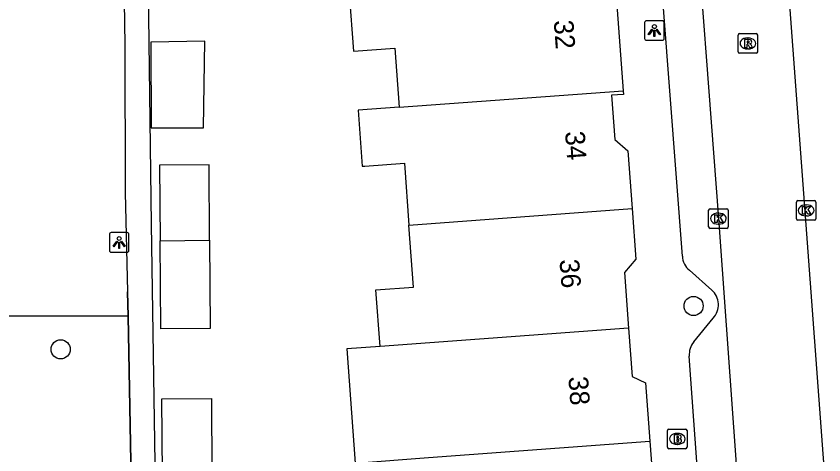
# Model space of a CAD drawing. Extents: x 161087 to 161922, y 382574 to 383873.
# Drawn here: x 161649.31 to 161690.56, y 383456.75 to 383479.14 of the extents above; entities that cross this region are included whole.
import ezdxf

# ---------------------------------------------------------------- set-up
doc = ezdxf.new("R2010")
doc.units = 0
for name, color, linetype in [('IMGEO_Boom', 7, 'Continuous'), ('IMGEO_Brandkraan', 7, 'Continuous'), ('IMGEO_Hek', 7, 'Continuous'), ('IMGEO_Kolk', 7, 'Continuous'), ('IMGEO_Lichtpunt', 7, 'Continuous'), ('IMGEO_Muur', 7, 'Continuous'), ('IMGEO_Pand', 7, 'Continuous'), ('IMGEO_Pand_nummerreeks', 7, 'Continuous'), ('IMGEO_Parkeervlak_gesloten', 7, 'Continuous'), ('IMGEO_Rijbaan_lokaal_open', 7, 'Continuous'), ('IMGEO_Rioolput', 7, 'Continuous'), ('IMGEO_Voetpad_open', 7, 'Continuous')]:
    doc.layers.add(name, color=color, linetype=linetype)

msp = doc.modelspace()

# ---------------------------------------------------------------- linework, layer by layer
at = {"layer": 'IMGEO_Boom'}
for centre in [(161683.909, 383464.344), (161651.582, 383462.129)]:
    msp.add_circle(centre, 0.489, dxfattribs=at)
at = {"layer": 'IMGEO_Brandkraan'}
for p, q in [((161682.576, 383457.134), (161682.576, 383457.986)), ((161682.651, 383458.06), (161683.503, 383458.06)), ((161683.577, 383457.986), (161683.577, 383457.134)), ((161683.064, 383457.84), (161683.089, 383457.84)), ((161683.087, 383457.28), (161683.062, 383457.28)), ((161683.503, 383457.06), (161682.651, 383457.06))]:
    msp.add_line(p, q, dxfattribs=at)
for points in [[(161682.576, 383457.134), (161682.576, 383457.986)], [(161682.651, 383458.06), (161683.503, 383458.06)], [(161683.577, 383457.986), (161683.577, 383457.134)], [(161682.924, 383457.76), (161682.924, 383457.36), (161683.137, 383457.36)], [(161683.155, 383457.76), (161682.924, 383457.76)], [(161683.103, 383457.679), (161683.049, 383457.679), (161683.049, 383457.603)], [(161683.049, 383457.603), (161683.102, 383457.603)], [(161683.111, 383457.527), (161683.049, 383457.527), (161683.049, 383457.446)], [(161683.049, 383457.446), (161683.111, 383457.446)], [(161683.503, 383457.06), (161682.651, 383457.06)]]:
    msp.add_lwpolyline(points, dxfattribs=at)
for centre, radius, start, end in [((161682.653, 383457.984), 0.0765, 91.552, 178.448), ((161682.653, 383457.984), 0.0765, 91.552, 178.448), ((161683.501, 383457.984), 0.0765, 1.552, 88.448), ((161683.501, 383457.984), 0.0765, 1.552, 88.448), ((161683.104, 383457.641), 0.0379, 267.8285, 90.9355), ((161683.112, 383457.486), 0.0404, 269.8759, 90.5077), ((161683.159, 383457.615), 0.145, 59.4692, 91.5367), ((161683.184, 383457.662), 0.0922, 285.5137, 58.1501), ((161683.189, 383457.47), 0.105, 301.3115, 78.989), ((161682.653, 383457.136), 0.0765, 181.552, 268.448), ((161682.653, 383457.136), 0.0765, 181.552, 268.448), ((161683.143, 383457.611), 0.251, 268.6676, 293.5347), ((161683.501, 383457.136), 0.0765, 271.552, 358.448), ((161683.501, 383457.136), 0.0765, 271.552, 358.448)]:
    msp.add_arc(centre, radius, start, end, dxfattribs=at)
for centre, major_axis, ratio, start_param, end_param in [((161683.063, 383457.56), (-0.387, 0.002), 0.722429, 4.712389, 7.853982), ((161683.088, 383457.56), (-0.39, 0.002), 0.717154, 1.570796, 4.712389)]:
    msp.add_ellipse(centre, major_axis=major_axis, ratio=ratio, start_param=start_param, end_param=end_param, dxfattribs=at)
at = {"layer": 'IMGEO_Hek'}
msp.add_lwpolyline([(161654.357, 383510.971), (161654.861, 383477.669), (161654.872, 383470.127), (161655.005, 383465.074)], dxfattribs=at)
at = {"layer": 'IMGEO_Kolk'}
for p, q in [((161689.157, 383468.797), (161689.157, 383469.649)), ((161689.232, 383469.723), (161690.084, 383469.723)), ((161689.645, 383469.503), (161689.67, 383469.503)), ((161690.158, 383469.649), (161690.158, 383468.797)), ((161684.675, 383468.376), (161684.675, 383469.228)), ((161684.75, 383469.302), (161685.602, 383469.302)), ((161685.163, 383469.082), (161685.188, 383469.082)), ((161685.676, 383469.228), (161685.676, 383468.376)), ((161690.084, 383468.723), (161689.232, 383468.723)), ((161689.668, 383468.943), (161689.643, 383468.943)), ((161685.602, 383468.302), (161684.75, 383468.302)), ((161685.186, 383468.522), (161685.161, 383468.522))]:
    msp.add_line(p, q, dxfattribs=at)
for points in [[(161689.157, 383468.797), (161689.157, 383469.649)], [(161689.232, 383469.723), (161690.084, 383469.723)], [(161690.158, 383469.649), (161690.158, 383468.797)], [(161684.675, 383468.376), (161684.675, 383469.228)], [(161684.75, 383469.302), (161685.602, 383469.302)], [(161685.676, 383469.228), (161685.676, 383468.376)], [(161689.478, 383469.423), (161689.601, 383469.423), (161689.601, 383469.272), (161689.731, 383469.423), (161689.895, 383469.423), (161689.749, 383469.272), (161689.902, 383469.023), (161689.75, 383469.023), (161689.665, 383469.187), (161689.601, 383469.12), (161689.601, 383469.023), (161689.478, 383469.023), (161689.478, 383469.423)], [(161684.996, 383469.002), (161685.119, 383469.002), (161685.119, 383468.851), (161685.249, 383469.002), (161685.413, 383469.002), (161685.267, 383468.851), (161685.42, 383468.602), (161685.268, 383468.602), (161685.183, 383468.766), (161685.119, 383468.699), (161685.119, 383468.602), (161684.996, 383468.602), (161684.996, 383469.002)], [(161690.084, 383468.723), (161689.232, 383468.723)], [(161685.602, 383468.302), (161684.75, 383468.302)]]:
    msp.add_lwpolyline(points, dxfattribs=at)
for centre, start, end in [((161689.234, 383469.647), 91.552, 178.448), ((161689.234, 383469.647), 91.552, 178.448), ((161690.082, 383469.647), 1.552, 88.448), ((161690.082, 383469.647), 1.552, 88.448), ((161684.752, 383469.226), 91.552, 178.448), ((161684.752, 383469.226), 91.552, 178.448), ((161685.6, 383469.226), 1.552, 88.448), ((161685.6, 383469.226), 1.552, 88.448), ((161689.234, 383468.799), 181.552, 268.448), ((161689.234, 383468.799), 181.552, 268.448), ((161690.082, 383468.799), 271.552, 358.448), ((161690.082, 383468.799), 271.552, 358.448), ((161684.752, 383468.378), 181.552, 268.448), ((161684.752, 383468.378), 181.552, 268.448), ((161685.6, 383468.378), 271.552, 358.448), ((161685.6, 383468.378), 271.552, 358.448)]:
    msp.add_arc(centre, 0.0765, start, end, dxfattribs=at)
for centre, major_axis, ratio, start_param, end_param in [((161689.644, 383469.223), (-0.387, 0.002), 0.722429, 4.712389, 7.853982), ((161689.669, 383469.223), (-0.39, 0.002), 0.717154, 1.570796, 4.712389), ((161685.162, 383468.802), (-0.387, 0.002), 0.722429, 4.712389, 7.853982), ((161685.187, 383468.802), (-0.39, 0.002), 0.717154, 1.570796, 4.712389)]:
    msp.add_ellipse(centre, major_axis=major_axis, ratio=ratio, start_param=start_param, end_param=end_param, dxfattribs=at)
at = {"layer": 'IMGEO_Lichtpunt'}
for p, q in [((161681.409, 383478.804), (161681.409, 383477.997)), ((161681.409, 383478.804), (161681.409, 383477.997)), ((161682.311, 383478.899), (161681.503, 383478.899)), ((161682.311, 383478.899), (161681.503, 383478.899)), ((161682.405, 383477.997), (161682.405, 383478.804)), ((161682.405, 383477.997), (161682.405, 383478.804)), ((161681.503, 383477.903), (161682.311, 383477.903)), ((161681.503, 383477.903), (161682.311, 383477.903)), ((161654.074, 383467.991), (161654.074, 383467.184)), ((161654.074, 383467.991), (161654.074, 383467.184)), ((161654.976, 383468.086), (161654.168, 383468.086)), ((161654.976, 383468.086), (161654.168, 383468.086)), ((161655.07, 383467.184), (161655.07, 383467.991)), ((161655.07, 383467.184), (161655.07, 383467.991)), ((161654.168, 383467.09), (161654.976, 383467.09)), ((161654.168, 383467.09), (161654.976, 383467.09))]:
    msp.add_line(p, q, dxfattribs=at)
for points in [[(161681.783, 383478.468), (161681.822, 383478.44), (161681.634, 383478.178), (161681.596, 383478.205), (161681.783, 383478.468)], [(161681.885, 383478.42), (161681.932, 383478.42), (161681.932, 383478.098), (161681.885, 383478.098), (161681.885, 383478.42)], [(161681.995, 383478.44), (161682.033, 383478.467), (161682.22, 383478.205), (161682.181, 383478.177), (161681.995, 383478.44)], [(161654.448, 383467.655), (161654.487, 383467.627), (161654.299, 383467.365), (161654.261, 383467.392), (161654.448, 383467.655)], [(161654.55, 383467.607), (161654.597, 383467.607), (161654.597, 383467.285), (161654.55, 383467.285), (161654.55, 383467.607)], [(161654.66, 383467.627), (161654.698, 383467.654), (161654.885, 383467.392), (161654.846, 383467.364), (161654.66, 383467.627)]]:
    msp.add_lwpolyline(points, dxfattribs=at)
for centre in [(161681.908, 383478.602), (161654.573, 383467.789)]:
    msp.add_circle(centre, 0.0994, dxfattribs=at)
for centre, start, end in [((161681.503, 383478.804), 90, 180), ((161681.503, 383478.804), 90, 180), ((161682.311, 383478.804), 0, 90), ((161682.311, 383478.804), 0, 90), ((161681.503, 383477.997), 180, 270), ((161681.503, 383477.997), 180, 270), ((161682.311, 383477.997), 270, 0), ((161682.311, 383477.997), 270, 360), ((161654.168, 383467.991), 90, 180), ((161654.168, 383467.991), 90, 180), ((161654.976, 383467.991), 0, 90), ((161654.976, 383467.991), 0, 90), ((161654.168, 383467.184), 180, 270), ((161654.168, 383467.184), 180, 270), ((161654.976, 383467.184), 270, 0), ((161654.976, 383467.184), 270, 360)]:
    msp.add_arc(centre, 0.0946, start, end, dxfattribs=at)
at = {"layer": 'IMGEO_Muur'}
for points in [[(161655.027, 383463.821), (161655.005, 383465.074)], [(161655.195, 383454.536), (161655.027, 383463.821)]]:
    msp.add_lwpolyline(points, dxfattribs=at)
at = {"layer": 'IMGEO_Pand'}
for points in [[(161679.877, 383481.31), (161680.319, 383475.328)], [(161668.416, 383480.455), (161666.468, 383480.31), (161666.314, 383480.299), (161666.534, 383477.347), (161668.643, 383477.504), (161668.867, 383474.494)], [(161658.939, 383477.854), (161656.195, 383477.811), (161656.211, 383473.436), (161658.883, 383473.438), (161658.939, 383477.854)], [(161668.867, 383474.494), (161680.319, 383475.328)], [(161680.319, 383475.328), (161680.333, 383475.141), (161679.712, 383475.095), (161679.879, 383472.837), (161680.547, 383472.261), (161680.765, 383469.316)], [(161668.867, 383474.494), (161666.773, 383474.338), (161666.986, 383471.477), (161667.114, 383471.486), (161669.137, 383471.635), (161669.371, 383468.47)], [(161659.191, 383467.709), (161659.163, 383471.55), (161656.634, 383471.531), (161656.662, 383467.67)], [(161669.371, 383468.47), (161680.765, 383469.316)], [(161680.765, 383469.316), (161680.956, 383466.728), (161680.379, 383466.059), (161680.59, 383463.214)], [(161667.894, 383462.278), (161667.681, 383465.161), (161669.605, 383465.304), (161669.371, 383468.47)], [(161656.662, 383467.67), (161659.191, 383467.709)], [(161659.191, 383467.709), (161659.225, 383463.187), (161656.696, 383463.169), (161656.662, 383467.67)], [(161680.59, 383463.214), (161667.894, 383462.278)], [(161680.59, 383463.214), (161680.772, 383460.749), (161681.456, 383460.418), (161681.676, 383457.438)], [(161667.894, 383462.278), (161666.2, 383462.153), (161666.63, 383456.326), (161670.363, 383456.602)], [(161656.783, 383455.748), (161656.754, 383459.609), (161659.283, 383459.627), (161659.312, 383455.787)], [(161670.363, 383456.602), (161681.676, 383457.438)], [(161681.676, 383457.438), (161681.875, 383454.746), (161681.297, 383454.076), (161681.486, 383451.522)]]:
    msp.add_lwpolyline(points, dxfattribs=at)
at = {"layer": 'IMGEO_Parkeervlak_gesloten'}
msp.add_lwpolyline([(161655.027, 383463.821), (161648.872, 383463.823)], dxfattribs=at)
at = {"layer": 'IMGEO_Rijbaan_lokaal_open'}
for points in [[(161683.337, 383466.881), (161680.807, 383500), (161679.61, 383515.66), (161681.473, 383515.795), (161681.593, 383515.916)], [(161690.873, 383452.214), (161686.923, 383505.373)], [(161682.421, 383505.032), (161685.178, 383468.802), (161689.24, 383412.474)], [(161684.836, 383465.156), (161683.703, 383466.169)], [(161683.918, 383462.515), (161684.914, 383463.721)], [(161687.255, 383412.556), (161683.688, 383461.783)]]:
    msp.add_lwpolyline(points, dxfattribs=at)
for centre, radius, start, end in [((161684.26, 383466.906), 0.924, 181.5237, 232.8867), ((161684.164, 383464.4), 1.012, 317.864, 48.3585), ((161684.712, 383461.863), 1.027, 140.6267, 184.487)]:
    msp.add_arc(centre, radius, start, end, dxfattribs=at)
at = {"layer": 'IMGEO_Rioolput'}
for p, q in [((161686.18, 383477.318), (161686.18, 383478.17)), ((161686.255, 383478.244), (161687.107, 383478.244)), ((161687.181, 383478.17), (161687.181, 383477.318)), ((161686.668, 383478.024), (161686.693, 383478.024)), ((161686.691, 383477.464), (161686.666, 383477.464)), ((161687.107, 383477.244), (161686.255, 383477.244))]:
    msp.add_line(p, q, dxfattribs=at)
for points in [[(161686.18, 383477.318), (161686.18, 383478.17)], [(161686.255, 383478.244), (161687.107, 383478.244)], [(161687.181, 383478.17), (161687.181, 383477.318)], [(161686.769, 383477.942), (161686.517, 383477.944), (161686.517, 383477.544)], [(161686.695, 383477.863), (161686.641, 383477.863), (161686.641, 383477.782)], [(161686.641, 383477.782), (161686.693, 383477.782)], [(161686.517, 383477.544), (161686.641, 383477.544), (161686.641, 383477.706), (161686.652, 383477.706)], [(161686.699, 383477.677), (161686.77, 383477.544), (161686.91, 383477.544), (161686.845, 383477.67)], [(161687.107, 383477.244), (161686.255, 383477.244)]]:
    msp.add_lwpolyline(points, dxfattribs=at)
for centre, radius, start, end in [((161686.257, 383478.168), 0.0765, 91.552, 178.448), ((161686.257, 383478.168), 0.0765, 91.552, 178.448), ((161687.105, 383478.168), 0.0765, 1.552, 88.448), ((161687.105, 383478.168), 0.0765, 1.552, 88.448), ((161686.677, 383477.971), 0.19, 274.7715, 282.9687), ((161686.701, 383477.767), 0.0964, 77.0061, 93.1865), ((161686.715, 383477.824), 0.0378, 276.6634, 79.6772), ((161686.768, 383477.832), 0.109, 350.3612, 89.416), ((161686.766, 383477.832), 0.112, 277.5842, 350.9817), ((161686.257, 383477.32), 0.0765, 181.552, 268.448), ((161686.257, 383477.32), 0.0765, 181.552, 268.448), ((161686.651, 383477.653), 0.0533, 26.0293, 88.6989), ((161686.75, 383477.617), 0.108, 29.5134, 73.7905), ((161687.105, 383477.32), 0.0765, 271.552, 358.448), ((161687.105, 383477.32), 0.0765, 271.552, 358.448)]:
    msp.add_arc(centre, radius, start, end, dxfattribs=at)
for centre, major_axis, ratio, start_param, end_param in [((161686.667, 383477.744), (-0.387, 0.002), 0.722429, 4.712389, 7.853982), ((161686.692, 383477.744), (-0.39, 0.002), 0.717154, 1.570796, 4.712389)]:
    msp.add_ellipse(centre, major_axis=major_axis, ratio=ratio, start_param=start_param, end_param=end_param, dxfattribs=at)
at = {"layer": 'IMGEO_Voetpad_open'}
for points in [[(161653.82, 383546.378), (161654.174, 383523.032), (161654.357, 383510.971), (161654.861, 383477.669), (161654.872, 383470.127), (161655.005, 383465.074), (161655.027, 383463.821)], [(161656.677, 383447.437), (161656.55, 383447.435), (161656.228, 383468.512), (161655.549, 383521.539), (161665.197, 383522.388)], [(161655.027, 383463.821), (161655.195, 383454.536)]]:
    msp.add_lwpolyline(points, dxfattribs=at)

# ---------------------------------------------------------------- texts
at = {"layer": 'IMGEO_Pand_nummerreeks'}
for s, rotation, p in [('32', 274.2282, (161676.766, 383478.908)), ('34', 274.2282, (161677.343, 383473.237)), ('36', 274.3386, (161677.059, 383466.702)), ('38', 274.3386, (161677.513, 383460.721))]:
    msp.add_text(s, height=1, rotation=rotation, dxfattribs=at).set_placement(p)

doc.saveas('drawing.dxf')
